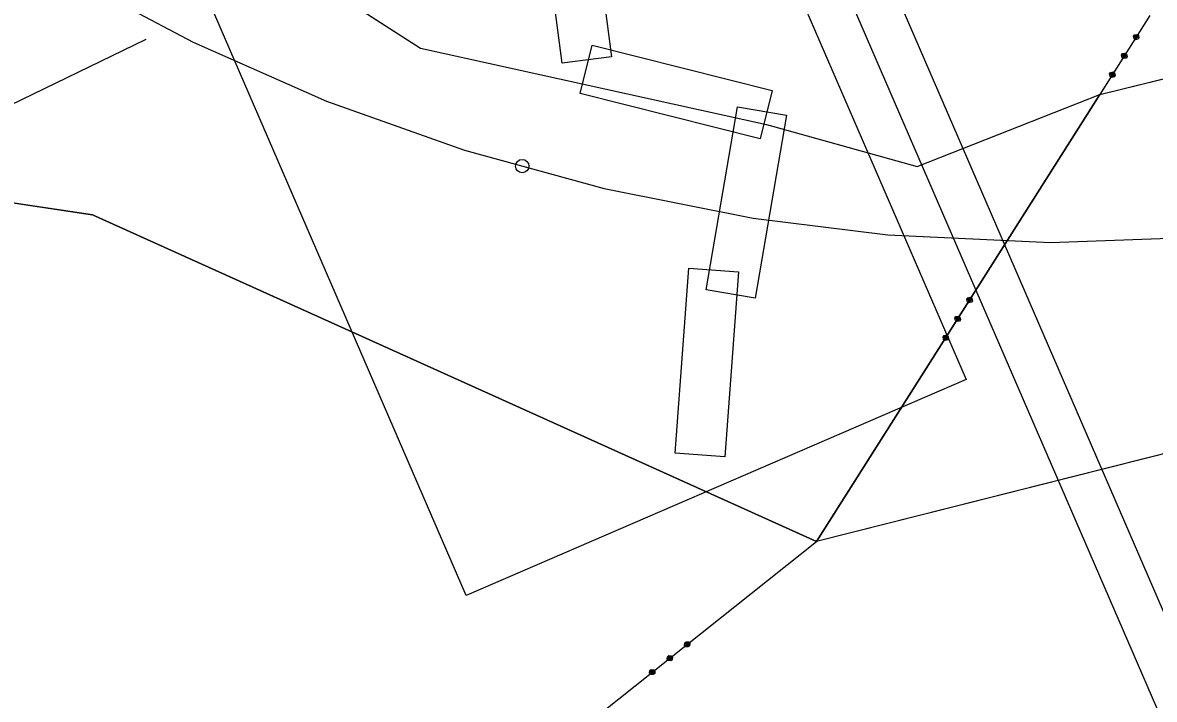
# Model space of a CAD drawing. Extents: x -866656 to -858817, y -1041816 to -1038653.
# Drawn here: x -864600.3 to -864473.3, y -1041522.5 to -1041446.5 of the extents above; entities that cross this region are included whole.
import ezdxf

# ---------------------------------------------------------------- set-up
doc = ezdxf.new("R2010")
doc.units = 0
for name, color, linetype in [('CD', 7, 'Continuous'), ('Poznámka', 7, 'Continuous'), ('SZDC', 7, 'Continuous'), ('tisk ramy', 7, 'Continuous'), ('Vrstva 1', 7, 'Continuous'), ('Vrstva 21', 7, 'Continuous'), ('Vrstva 3', 7, 'Continuous'), ('Vrstva 53', 7, 'Continuous'), ('Vrstva 7', 7, 'Continuous'), ('ČD - budoucí SŽDC', 7, 'Continuous')]:
    doc.layers.add(name, color=color, linetype=linetype)

msp = doc.modelspace()

# ---------------------------------------------------------------- linework, layer by layer
at = {"layer": 'CD'}
msp.add_lwpolyline([(-864511.18, -1041504.77), (-864592.42, -1041468.06), (-864623.79, -1041463.38), (-864639.95, -1041446.09), (-864656.45, -1041414.71), (-864663.56, -1041393.24), (-864684.43, -1041373.52), (-864702.86, -1041353.24), (-864665.06, -1041338.43), (-864653.61, -1041357.42), (-864647.62, -1041382.33), (-864624.03, -1041399.3), (-864606.07, -1041416.92), (-864555.64, -1041449.33), (-864516.78, -1041457.92), (-864499.9, -1041462.62), (-864479.39, -1041454.55)], close=True, dxfattribs=at)
at = {"layer": 'Poznámka'}
msp.add_lwpolyline([(-864677.58, -1041480.98), (-864653.67, -1041480.98), (-864586.4, -1041448.34)], dxfattribs=at)
at = {"layer": 'SZDC'}
msp.add_lwpolyline([(-864479.39, -1041454.55), (-864449.85, -1041447.26), (-864439.64, -1041449.22), (-864428.79, -1041477.86), (-864444.96, -1041488.02), (-864511.18, -1041504.77)], close=True, dxfattribs=at)
at = {"layer": 'tisk ramy'}
for points in [[(-865224.28, -1040522.07), (-864724.07, -1041678.52), (-864451.49, -1041560.62), (-864951.69, -1040404.17)], [(-864954.3, -1040410.74), (-864458.06, -1041558.01), (-864721.47, -1041671.94), (-865217.7, -1040524.67)]]:
    msp.add_lwpolyline(points, close=True, dxfattribs=at)
at = {"layer": 'Vrstva 1'}
for p, q in [((-864606.07, -1041416.92), (-864555.64, -1041449.33)), ((-864479.39, -1041454.55), (-864449.85, -1041447.26)), ((-864555.64, -1041449.33), (-864516.78, -1041457.92)), ((-864499.9, -1041462.62), (-864479.39, -1041454.55)), ((-864516.78, -1041457.92), (-864499.9, -1041462.62)), ((-864623.79, -1041463.38), (-864592.42, -1041468.06)), ((-864592.42, -1041468.06), (-864511.18, -1041504.77)), ((-864444.96, -1041488.02), (-864511.18, -1041504.77))]:
    msp.add_line(p, q, dxfattribs=at)
msp.add_lwpolyline([(-864660.55, -1041384.31), (-864648.76, -1041398.29), (-864637.32, -1041409.88), (-864628.74, -1041417.57), (-864614.31, -1041428.89), (-864608.46, -1041432.98), (-864598.06, -1041439.57), (-864596.17, -1041440.69), (-864581.14, -1041448.68), (-864566.16, -1041455.3), (-864550.67, -1041460.81), (-864535, -1041465.12), (-864518.28, -1041468.45), (-864503.16, -1041470.3), (-864484.93, -1041471.16), (-864466.46, -1041470.5), (-864453.72, -1041469.17), (-864442.57, -1041467.38), (-864426.53, -1041463.8), (-864410.77, -1041459.05), (-864395.41, -1041453.49), (-864380.31, -1041447.45), (-864365.19, -1041441.22)], dxfattribs=at)
at = {"layer": 'Vrstva 21'}
for points in [[(-864598.12, -1041400.68), (-864542.04, -1041376.43), (-864494.4, -1041486.57), (-864550.48, -1041510.82)], [(-864541.34, -1041438.76), (-864535.81, -1041438.04), (-864534.2, -1041450.32), (-864539.73, -1041451.04)], [(-864537.72, -1041454.43), (-864536.36, -1041449.02), (-864516.15, -1041454.1), (-864517.51, -1041459.51)], [(-864520.06, -1041455.93), (-864514.56, -1041456.86), (-864518.05, -1041477.41), (-864523.55, -1041476.48)], [(-864525.5, -1041474.05), (-864519.94, -1041474.46), (-864521.48, -1041495.25), (-864527.04, -1041494.84)]]:
    msp.add_lwpolyline(points, close=True, dxfattribs=at)
at = {"layer": 'Vrstva 3'}
for p, q in [((-864473.78, -1041445.69), (-864479.39, -1041454.55)), ((-864473.78, -1041445.69), (-864479.39, -1041454.55)), ((-864475.61, -1041448.02), (-864475.5, -1041447.85)), ((-864475.61, -1041448.02), (-864475.5, -1041447.85)), ((-864475.55, -1041448.29), (-864475.61, -1041448.02)), ((-864475.55, -1041448.29), (-864475.61, -1041448.02)), ((-864475.38, -1041448.4), (-864475.55, -1041448.29)), ((-864475.38, -1041448.4), (-864475.55, -1041448.29)), ((-864475.53, -1041448.07), (-864475.42, -1041447.9)), ((-864475.53, -1041448.07), (-864475.42, -1041447.9)), ((-864475.19, -1041448.28), (-864475.53, -1041448.07)), ((-864475.19, -1041448.28), (-864475.53, -1041448.07)), ((-864475.5, -1041447.85), (-864475.23, -1041447.79)), ((-864475.5, -1041447.85), (-864475.23, -1041447.79)), ((-864475.49, -1041448.21), (-864475.33, -1041448.32)), ((-864475.49, -1041448.21), (-864475.33, -1041448.32)), ((-864475.47, -1041447.99), (-864475.14, -1041448.2)), ((-864475.47, -1041447.99), (-864475.14, -1041448.2)), ((-864475.42, -1041447.9), (-864475.08, -1041448.11)), ((-864475.42, -1041447.9), (-864475.08, -1041448.11)), ((-864475.1, -1041448.34), (-864475.38, -1041448.4)), ((-864475.1, -1041448.34), (-864475.38, -1041448.4)), ((-864475.33, -1041448.32), (-864475.19, -1041448.28)), ((-864475.33, -1041448.32), (-864475.19, -1041448.28)), ((-864475.11, -1041447.98), (-864475.28, -1041447.87)), ((-864475.11, -1041447.98), (-864475.28, -1041447.87)), ((-864475.23, -1041447.79), (-864475.06, -1041447.89)), ((-864475.23, -1041447.79), (-864475.06, -1041447.89)), ((-864475.08, -1041448.11), (-864475.11, -1041447.98)), ((-864475.08, -1041448.11), (-864475.11, -1041447.98)), ((-864475, -1041448.17), (-864475.1, -1041448.34)), ((-864475, -1041448.17), (-864475.1, -1041448.34)), ((-864475.06, -1041447.89), (-864475, -1041448.17)), ((-864475.06, -1041447.89), (-864475, -1041448.17)), ((-864476.95, -1041450.13), (-864476.84, -1041449.96)), ((-864476.95, -1041450.13), (-864476.84, -1041449.96)), ((-864476.89, -1041450.41), (-864476.95, -1041450.13)), ((-864476.89, -1041450.41), (-864476.95, -1041450.13)), ((-864476.86, -1041450.18), (-864476.76, -1041450.01)), ((-864476.86, -1041450.18), (-864476.76, -1041450.01)), ((-864476.53, -1041450.4), (-864476.86, -1041450.18)), ((-864476.53, -1041450.4), (-864476.86, -1041450.18)), ((-864476.84, -1041449.96), (-864476.57, -1041449.9)), ((-864476.84, -1041449.96), (-864476.57, -1041449.9)), ((-864476.81, -1041450.1), (-864476.47, -1041450.31)), ((-864476.81, -1041450.1), (-864476.47, -1041450.31)), ((-864476.76, -1041450.01), (-864476.42, -1041450.23)), ((-864476.76, -1041450.01), (-864476.42, -1041450.23)), ((-864476.45, -1041450.09), (-864476.62, -1041449.98)), ((-864476.45, -1041450.09), (-864476.62, -1041449.98)), ((-864476.57, -1041449.9), (-864476.4, -1041450.01)), ((-864476.57, -1041449.9), (-864476.4, -1041450.01)), ((-864476.42, -1041450.23), (-864476.45, -1041450.09)), ((-864476.42, -1041450.23), (-864476.45, -1041450.09)), ((-864476.4, -1041450.01), (-864476.33, -1041450.28)), ((-864476.4, -1041450.01), (-864476.33, -1041450.28)), ((-864476.72, -1041450.51), (-864476.89, -1041450.41)), ((-864476.72, -1041450.51), (-864476.89, -1041450.41)), ((-864476.83, -1041450.32), (-864476.66, -1041450.43)), ((-864476.83, -1041450.32), (-864476.66, -1041450.43)), ((-864476.44, -1041450.45), (-864476.72, -1041450.51)), ((-864476.44, -1041450.45), (-864476.72, -1041450.51)), ((-864476.66, -1041450.43), (-864476.53, -1041450.4)), ((-864476.66, -1041450.43), (-864476.53, -1041450.4)), ((-864476.33, -1041450.28), (-864476.44, -1041450.45)), ((-864476.33, -1041450.28), (-864476.44, -1041450.45)), ((-864478.29, -1041452.24), (-864478.18, -1041452.07)), ((-864478.29, -1041452.24), (-864478.18, -1041452.07)), ((-864478.22, -1041452.52), (-864478.29, -1041452.24)), ((-864478.22, -1041452.52), (-864478.29, -1041452.24)), ((-864478.05, -1041452.62), (-864478.22, -1041452.52)), ((-864478.05, -1041452.62), (-864478.22, -1041452.52)), ((-864478.2, -1041452.3), (-864478.09, -1041452.13)), ((-864478.2, -1041452.3), (-864478.09, -1041452.13)), ((-864477.86, -1041452.51), (-864478.2, -1041452.3)), ((-864477.86, -1041452.51), (-864478.2, -1041452.3)), ((-864478.18, -1041452.07), (-864477.9, -1041452.01)), ((-864478.18, -1041452.07), (-864477.9, -1041452.01)), ((-864478.17, -1041452.43), (-864478, -1041452.54)), ((-864478.17, -1041452.43), (-864478, -1041452.54)), ((-864478.15, -1041452.21), (-864477.81, -1041452.42)), ((-864478.15, -1041452.21), (-864477.81, -1041452.42)), ((-864478.09, -1041452.13), (-864477.76, -1041452.34)), ((-864478.09, -1041452.13), (-864477.76, -1041452.34)), ((-864477.78, -1041452.56), (-864478.05, -1041452.62)), ((-864477.78, -1041452.56), (-864478.05, -1041452.62)), ((-864478, -1041452.54), (-864477.86, -1041452.51)), ((-864478, -1041452.54), (-864477.86, -1041452.51)), ((-864477.79, -1041452.2), (-864477.96, -1041452.09)), ((-864477.79, -1041452.2), (-864477.96, -1041452.09)), ((-864477.9, -1041452.01), (-864477.73, -1041452.12)), ((-864477.9, -1041452.01), (-864477.73, -1041452.12)), ((-864477.76, -1041452.34), (-864477.79, -1041452.2)), ((-864477.76, -1041452.34), (-864477.79, -1041452.2)), ((-864477.67, -1041452.39), (-864477.78, -1041452.56)), ((-864477.67, -1041452.39), (-864477.78, -1041452.56)), ((-864477.73, -1041452.12), (-864477.67, -1041452.39)), ((-864477.73, -1041452.12), (-864477.67, -1041452.39)), ((-864511.18, -1041504.77), (-864479.39, -1041454.55)), ((-864511.18, -1041504.77), (-864479.39, -1041454.55)), ((-864494.31, -1041477.56), (-864494.2, -1041477.39)), ((-864494.31, -1041477.56), (-864494.2, -1041477.39)), ((-864494.24, -1041477.83), (-864494.31, -1041477.56)), ((-864494.24, -1041477.83), (-864494.31, -1041477.56)), ((-864494.08, -1041477.94), (-864494.24, -1041477.83)), ((-864494.08, -1041477.94), (-864494.24, -1041477.83)), ((-864494.22, -1041477.61), (-864494.12, -1041477.44)), ((-864494.22, -1041477.61), (-864494.12, -1041477.44)), ((-864493.89, -1041477.82), (-864494.22, -1041477.61)), ((-864493.89, -1041477.82), (-864494.22, -1041477.61)), ((-864494.2, -1041477.39), (-864493.92, -1041477.32)), ((-864494.2, -1041477.39), (-864493.92, -1041477.32)), ((-864494.19, -1041477.75), (-864494.02, -1041477.85)), ((-864494.19, -1041477.75), (-864494.02, -1041477.85)), ((-864494.17, -1041477.52), (-864493.83, -1041477.74)), ((-864494.17, -1041477.52), (-864493.83, -1041477.74)), ((-864494.12, -1041477.44), (-864493.78, -1041477.65)), ((-864494.12, -1041477.44), (-864493.78, -1041477.65)), ((-864493.8, -1041477.88), (-864494.08, -1041477.94)), ((-864493.8, -1041477.88), (-864494.08, -1041477.94)), ((-864494.02, -1041477.85), (-864493.89, -1041477.82)), ((-864494.02, -1041477.85), (-864493.89, -1041477.82)), ((-864493.81, -1041477.52), (-864493.98, -1041477.41)), ((-864493.81, -1041477.52), (-864493.98, -1041477.41)), ((-864493.92, -1041477.32), (-864493.76, -1041477.43)), ((-864493.92, -1041477.32), (-864493.76, -1041477.43)), ((-864493.78, -1041477.65), (-864493.81, -1041477.52)), ((-864493.78, -1041477.65), (-864493.81, -1041477.52)), ((-864493.69, -1041477.71), (-864493.8, -1041477.88)), ((-864493.69, -1041477.71), (-864493.8, -1041477.88)), ((-864493.76, -1041477.43), (-864493.69, -1041477.71)), ((-864493.76, -1041477.43), (-864493.69, -1041477.71)), ((-864495.54, -1041479.5), (-864495.26, -1041479.44)), ((-864495.54, -1041479.5), (-864495.26, -1041479.44)), ((-864495.26, -1041479.44), (-864495.09, -1041479.54)), ((-864495.26, -1041479.44), (-864495.09, -1041479.54)), ((-864495.64, -1041479.67), (-864495.54, -1041479.5)), ((-864495.64, -1041479.67), (-864495.54, -1041479.5)), ((-864495.58, -1041479.94), (-864495.64, -1041479.67)), ((-864495.58, -1041479.94), (-864495.64, -1041479.67)), ((-864495.41, -1041480.05), (-864495.58, -1041479.94)), ((-864495.41, -1041480.05), (-864495.58, -1041479.94)), ((-864495.56, -1041479.72), (-864495.45, -1041479.55)), ((-864495.56, -1041479.72), (-864495.45, -1041479.55)), ((-864495.22, -1041479.94), (-864495.56, -1041479.72)), ((-864495.22, -1041479.94), (-864495.56, -1041479.72)), ((-864495.53, -1041479.86), (-864495.36, -1041479.97)), ((-864495.53, -1041479.86), (-864495.36, -1041479.97)), ((-864495.51, -1041479.64), (-864495.17, -1041479.85)), ((-864495.51, -1041479.64), (-864495.17, -1041479.85)), ((-864495.45, -1041479.55), (-864495.11, -1041479.77)), ((-864495.45, -1041479.55), (-864495.11, -1041479.77)), ((-864495.14, -1041479.99), (-864495.41, -1041480.05)), ((-864495.14, -1041479.99), (-864495.41, -1041480.05)), ((-864495.36, -1041479.97), (-864495.22, -1041479.94)), ((-864495.36, -1041479.97), (-864495.22, -1041479.94)), ((-864495.15, -1041479.63), (-864495.32, -1041479.52)), ((-864495.15, -1041479.63), (-864495.32, -1041479.52)), ((-864495.11, -1041479.77), (-864495.15, -1041479.63)), ((-864495.11, -1041479.77), (-864495.15, -1041479.63)), ((-864495.03, -1041479.82), (-864495.14, -1041479.99)), ((-864495.03, -1041479.82), (-864495.14, -1041479.99)), ((-864495.09, -1041479.54), (-864495.03, -1041479.82)), ((-864495.09, -1041479.54), (-864495.03, -1041479.82)), ((-864496.98, -1041481.78), (-864496.87, -1041481.61)), ((-864496.98, -1041481.78), (-864496.87, -1041481.61)), ((-864496.92, -1041482.06), (-864496.98, -1041481.78)), ((-864496.92, -1041482.06), (-864496.98, -1041481.78)), ((-864496.9, -1041481.83), (-864496.79, -1041481.67)), ((-864496.9, -1041481.83), (-864496.79, -1041481.67)), ((-864496.56, -1041482.05), (-864496.9, -1041481.83)), ((-864496.56, -1041482.05), (-864496.9, -1041481.83)), ((-864496.87, -1041481.61), (-864496.6, -1041481.55)), ((-864496.87, -1041481.61), (-864496.6, -1041481.55)), ((-864496.87, -1041481.97), (-864496.7, -1041482.08)), ((-864496.87, -1041481.97), (-864496.7, -1041482.08)), ((-864496.84, -1041481.75), (-864496.51, -1041481.96)), ((-864496.84, -1041481.75), (-864496.51, -1041481.96)), ((-864496.79, -1041481.67), (-864496.45, -1041481.88)), ((-864496.79, -1041481.67), (-864496.45, -1041481.88)), ((-864496.48, -1041481.74), (-864496.65, -1041481.63)), ((-864496.48, -1041481.74), (-864496.65, -1041481.63)), ((-864496.6, -1041481.55), (-864496.43, -1041481.66)), ((-864496.6, -1041481.55), (-864496.43, -1041481.66)), ((-864496.45, -1041481.88), (-864496.48, -1041481.74)), ((-864496.45, -1041481.88), (-864496.48, -1041481.74)), ((-864496.37, -1041481.93), (-864496.47, -1041482.1)), ((-864496.37, -1041481.93), (-864496.47, -1041482.1)), ((-864496.43, -1041481.66), (-864496.37, -1041481.93)), ((-864496.43, -1041481.66), (-864496.37, -1041481.93)), ((-864496.75, -1041482.16), (-864496.92, -1041482.06)), ((-864496.75, -1041482.16), (-864496.92, -1041482.06)), ((-864496.47, -1041482.1), (-864496.75, -1041482.16)), ((-864496.47, -1041482.1), (-864496.75, -1041482.16)), ((-864496.7, -1041482.08), (-864496.56, -1041482.05)), ((-864496.7, -1041482.08), (-864496.56, -1041482.05)), ((-864543.97, -1041530.83), (-864511.18, -1041504.77)), ((-864543.97, -1041530.83), (-864511.18, -1041504.77)), ((-864525.99, -1041516.41), (-864525.96, -1041516.13)), ((-864525.99, -1041516.41), (-864525.96, -1041516.13)), ((-864525.96, -1041516.13), (-864525.8, -1041516.01)), ((-864525.96, -1041516.13), (-864525.8, -1041516.01)), ((-864525.9, -1041516.21), (-864525.74, -1041516.09)), ((-864525.9, -1041516.21), (-864525.74, -1041516.09)), ((-864525.65, -1041516.52), (-864525.9, -1041516.21)), ((-864525.65, -1041516.52), (-864525.9, -1041516.21)), ((-864525.82, -1041516.15), (-864525.57, -1041516.46)), ((-864525.82, -1041516.15), (-864525.57, -1041516.46)), ((-864525.8, -1041516.01), (-864525.52, -1041516.04)), ((-864525.8, -1041516.01), (-864525.52, -1041516.04)), ((-864525.74, -1041516.09), (-864525.49, -1041516.4)), ((-864525.74, -1041516.09), (-864525.49, -1041516.4)), ((-864525.47, -1041516.26), (-864525.6, -1041516.1)), ((-864525.47, -1041516.26), (-864525.6, -1041516.1)), ((-864525.52, -1041516.04), (-864525.4, -1041516.2)), ((-864525.52, -1041516.04), (-864525.4, -1041516.2)), ((-864525.49, -1041516.4), (-864525.47, -1041516.26)), ((-864525.49, -1041516.4), (-864525.47, -1041516.26)), ((-864525.4, -1041516.2), (-864525.43, -1041516.48)), ((-864525.4, -1041516.2), (-864525.43, -1041516.48)), ((-864527.92, -1041517.69), (-864527.76, -1041517.56)), ((-864527.92, -1041517.69), (-864527.76, -1041517.56)), ((-864527.76, -1041517.56), (-864527.48, -1041517.59)), ((-864527.76, -1041517.56), (-864527.48, -1041517.59)), ((-864525.87, -1041516.57), (-864525.99, -1041516.41)), ((-864525.87, -1041516.57), (-864525.99, -1041516.41)), ((-864525.91, -1041516.35), (-864525.79, -1041516.51)), ((-864525.91, -1041516.35), (-864525.79, -1041516.51)), ((-864525.58, -1041516.6), (-864525.87, -1041516.57)), ((-864525.58, -1041516.6), (-864525.87, -1041516.57)), ((-864525.79, -1041516.51), (-864525.65, -1041516.52)), ((-864525.79, -1041516.51), (-864525.65, -1041516.52)), ((-864525.43, -1041516.48), (-864525.58, -1041516.6)), ((-864525.43, -1041516.48), (-864525.58, -1041516.6)), ((-864527.95, -1041517.97), (-864527.92, -1041517.69)), ((-864527.95, -1041517.97), (-864527.92, -1041517.69)), ((-864527.82, -1041518.12), (-864527.95, -1041517.97)), ((-864527.82, -1041518.12), (-864527.95, -1041517.97)), ((-864527.87, -1041517.91), (-864527.74, -1041518.06)), ((-864527.87, -1041517.91), (-864527.74, -1041518.06)), ((-864527.85, -1041517.77), (-864527.7, -1041517.64)), ((-864527.85, -1041517.77), (-864527.7, -1041517.64)), ((-864527.6, -1041518.08), (-864527.85, -1041517.77)), ((-864527.6, -1041518.08), (-864527.85, -1041517.77)), ((-864527.54, -1041518.16), (-864527.82, -1041518.12)), ((-864527.54, -1041518.16), (-864527.82, -1041518.12)), ((-864527.78, -1041517.7), (-864527.53, -1041518.02)), ((-864527.78, -1041517.7), (-864527.53, -1041518.02)), ((-864527.74, -1041518.06), (-864527.6, -1041518.08)), ((-864527.74, -1041518.06), (-864527.6, -1041518.08)), ((-864527.7, -1041517.64), (-864527.45, -1041517.95)), ((-864527.7, -1041517.64), (-864527.45, -1041517.95)), ((-864527.43, -1041517.81), (-864527.56, -1041517.66)), ((-864527.43, -1041517.81), (-864527.56, -1041517.66)), ((-864527.39, -1041518.03), (-864527.54, -1041518.16)), ((-864527.39, -1041518.03), (-864527.54, -1041518.16)), ((-864527.48, -1041517.59), (-864527.35, -1041517.75)), ((-864527.48, -1041517.59), (-864527.35, -1041517.75)), ((-864527.45, -1041517.95), (-864527.43, -1041517.81)), ((-864527.45, -1041517.95), (-864527.43, -1041517.81)), ((-864527.35, -1041517.75), (-864527.39, -1041518.03)), ((-864527.35, -1041517.75), (-864527.39, -1041518.03)), ((-864529.91, -1041519.52), (-864529.87, -1041519.24)), ((-864529.91, -1041519.52), (-864529.87, -1041519.24)), ((-864529.78, -1041519.68), (-864529.91, -1041519.52)), ((-864529.78, -1041519.68), (-864529.91, -1041519.52)), ((-864529.87, -1041519.24), (-864529.72, -1041519.12)), ((-864529.87, -1041519.24), (-864529.72, -1041519.12)), ((-864529.83, -1041519.46), (-864529.7, -1041519.62)), ((-864529.83, -1041519.46), (-864529.7, -1041519.62)), ((-864529.81, -1041519.32), (-864529.65, -1041519.2)), ((-864529.81, -1041519.32), (-864529.65, -1041519.2)), ((-864529.56, -1041519.63), (-864529.81, -1041519.32)), ((-864529.56, -1041519.63), (-864529.81, -1041519.32)), ((-864529.5, -1041519.71), (-864529.78, -1041519.68)), ((-864529.5, -1041519.71), (-864529.78, -1041519.68)), ((-864529.73, -1041519.26), (-864529.48, -1041519.57)), ((-864529.73, -1041519.26), (-864529.48, -1041519.57)), ((-864529.72, -1041519.12), (-864529.44, -1041519.15)), ((-864529.72, -1041519.12), (-864529.44, -1041519.15)), ((-864529.7, -1041519.62), (-864529.56, -1041519.63)), ((-864529.7, -1041519.62), (-864529.56, -1041519.63)), ((-864529.65, -1041519.2), (-864529.41, -1041519.51)), ((-864529.65, -1041519.2), (-864529.41, -1041519.51)), ((-864529.39, -1041519.37), (-864529.51, -1041519.21)), ((-864529.39, -1041519.37), (-864529.51, -1041519.21)), ((-864529.34, -1041519.59), (-864529.5, -1041519.71)), ((-864529.34, -1041519.59), (-864529.5, -1041519.71)), ((-864529.44, -1041519.15), (-864529.31, -1041519.31)), ((-864529.44, -1041519.15), (-864529.31, -1041519.31)), ((-864529.41, -1041519.51), (-864529.39, -1041519.37)), ((-864529.41, -1041519.51), (-864529.39, -1041519.37)), ((-864529.31, -1041519.31), (-864529.34, -1041519.59)), ((-864529.31, -1041519.31), (-864529.34, -1041519.59))]:
    msp.add_line(p, q, dxfattribs=at)
at = {"layer": 'Vrstva 53'}
for points in [[(-864665.06, -1041338.43), (-864653.61, -1041357.42), (-864647.62, -1041382.33), (-864624.03, -1041399.3), (-864606.07, -1041416.92), (-864555.64, -1041449.33), (-864516.78, -1041457.92), (-864499.9, -1041462.62), (-864479.39, -1041454.55)], [(-864511.18, -1041504.77), (-864592.42, -1041468.06), (-864623.79, -1041463.38), (-864639.95, -1041446.09), (-864656.45, -1041414.71), (-864663.56, -1041393.24), (-864684.43, -1041373.52), (-864702.86, -1041353.24)], [(-864479.39, -1041454.55), (-864449.85, -1041447.26), (-864439.64, -1041449.22), (-864428.79, -1041477.86), (-864444.96, -1041488.02), (-864511.18, -1041504.77)]]:
    msp.add_lwpolyline(points, dxfattribs=at)
at = {"layer": 'Vrstva 7'}
msp.add_circle((-864544.21, -1041462.59), 0.75, dxfattribs=at)
at = {"layer": 'ČD - budoucí SŽDC'}
msp.add_lwpolyline([(-864511.18, -1041504.77), (-864592.42, -1041468.06), (-864623.79, -1041463.38), (-864639.95, -1041446.09), (-864656.45, -1041414.71), (-864663.56, -1041393.24), (-864684.43, -1041373.52), (-864702.86, -1041353.24), (-864665.06, -1041338.43), (-864653.61, -1041357.42), (-864647.62, -1041382.33), (-864624.03, -1041399.3), (-864606.07, -1041416.92), (-864555.64, -1041449.33), (-864516.78, -1041457.92), (-864499.9, -1041462.62), (-864479.39, -1041454.55)], close=True, dxfattribs=at)

doc.saveas('drawing.dxf')
